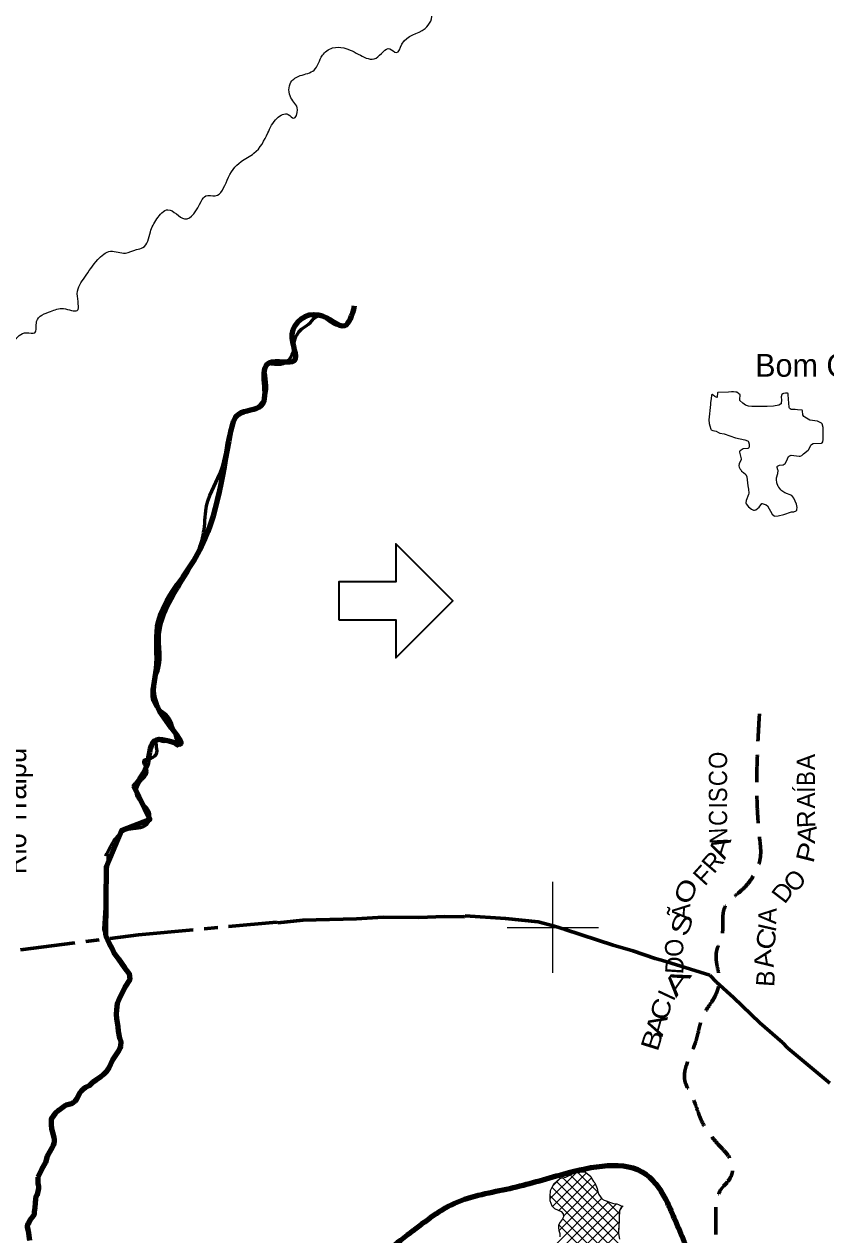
# Model space of a CAD drawing. Extents: x -1643653 to 4543381, y 1624270 to 13878484.
# Drawn here: x 738416 to 755981, y 8968257 to 8994810 of the extents above; entities that cross this region are included whole.
import ezdxf
from ezdxf.enums import TextEntityAlignment as Align

# ---------------------------------------------------------------- set-up
doc = ezdxf.new("R2010")
doc.units = 0
doc.header["$LTSCALE"] = 200
doc.linetypes.add('LONG_DASH_SHORT_DASH', pattern=[9.9, 6, -1.2, 1.5, -1.2])
doc.linetypes.add('MEDIUM_DASHED', pattern=[4.5, 3, -1.5])
for name, color, linetype, lineweight in [('1', 7, 'Continuous', 13), ('10', 7, 'MEDIUM_DASHED', 60), ('2', 7, 'Continuous', 13), ('21', 7, 'Continuous', 25), ('24', 7, 'Continuous', 25), ('26', 7, 'Continuous', 106), ('27', 7, 'Continuous', 53), ('29', 7, 'Continuous', 13), ('53', 7, 'Continuous', 106), ('7', 7, 'LONG_DASH_SHORT_DASH', 60)]:
    doc.layers.add(name, color=color, linetype=linetype, lineweight=lineweight)
doc.layers.add('41', color=7, linetype='Continuous')
doc.layers.add('49', color=7, linetype='Continuous')

msp = doc.modelspace()

# ---------------------------------------------------------------- linework, layer by layer
at = {"layer": '1', "lineweight": 25}
msp.add_spline([(814781, 9009175.5), (814787.2, 9009173.4), (814796.9, 9009173.4), (814799.4, 9009172.4), (814805.1, 9009174.5), (814805.6, 9009176.5), (814811.7, 9009179.5), (814811.7, 9009179.5), (814801.5, 9009181), (814790.7, 9009181.5), (814784.1, 9009183.1), (814777.4, 9009185.1), (814778.4, 9009175.5)], degree=3, dxfattribs=at)
at = {"layer": '10'}
msp.add_spline([(753353.8, 8967411.3), (753402.1, 8967459.7), (753447.5, 8967537.9), (753569.9, 8968137.4), (753569.9, 8968618.2), (753685.3, 8969252.9), (753896.8, 8969522.2), (753935.3, 8969791.5), (753646.8, 8970214.6), (753242.9, 8970791.6), (753050.6, 8971291.7), (752896.7, 8971618.7), (753127.5, 8972484.2), (753300.6, 8973080.5), (753550.6, 8973484.4), (753646.8, 8973869.1), (753589.1, 8974215.3), (753589.1, 8974484.5), (753704.5, 8974811.5), (753723.7, 8975177), (753762.2, 8975427), (754089.2, 8975773.2), (754377.7, 8976100.2), (754550.8, 8976561.8), (754531.6, 8976946.5), (754538.8, 8979865.5)], degree=3, dxfattribs=at)
at = {"layer": '2'}
for p, q in [((750000, 8974000), (750000, 8976000)), ((749000, 8975000), (751000, 8975000))]:
    msp.add_line(p, q, dxfattribs=at)
at = {"layer": '21'}
for points in [[(754106.5, 8986680.5), (754028.4, 8986735.9), (754008.6, 8986741.8), (753959.7, 8986746.4), (753911.5, 8986745.8), (753847.3, 8986736.2), (753617.4, 8986734.1), (753610.5, 8986721), (753603, 8986636.5), (753598.5, 8986625.7), (753593.3, 8986622.8), (753548.2, 8986646.6), (753513.2, 8986676.1), (753489.4, 8986684.9), (753479.3, 8986681.3), (753473.2, 8986665.5), (753471.1, 8986603.5), (753456.9, 8986505.7)], [(755463.7, 8986343), (755359.2, 8986349), (755313.3, 8986357.6), (755225.2, 8986360), (755200.7, 8986372.1), (755184.6, 8986391.3), (755179.9, 8986406.1), (755172.6, 8986505.7), (755160.5, 8986575.6), (755157.9, 8986696.6), (755154.6, 8986709), (755144.5, 8986717.7), (755099.3, 8986716.4), (755051.6, 8986708.7), (755037.8, 8986701.8), (755021.5, 8986685), (755006.7, 8986638.5), (755009.5, 8986566), (755006.7, 8986501), (755001.5, 8986483.7), (754990.6, 8986472.3), (754949.5, 8986450.8), (754835.7, 8986433), (754694, 8986426.1), (754358.5, 8986424.1), (754285.6, 8986433.3), (754221.1, 8986453.4), (754162.9, 8986497.5), (754099.2, 8986557.1), (754095.9, 8986575.3), (754106.5, 8986680.5)], [(753456.9, 8986505.7), (753451.7, 8986470.4), (753417.7, 8986131.5), (753423.5, 8986054.9), (753436.8, 8985998.3), (753459.2, 8985928.4), (753468.7, 8985916.1), (753504.7, 8985896.3), (753581.4, 8985882.6), (753631.7, 8985851.6), (753656, 8985840.8), (753753.8, 8985828.2), (754001.5, 8985739.7), (754207.2, 8985690), (754265.7, 8985669.4), (754278, 8985661.9), (754285, 8985652.1), (754300.8, 8985600.5), (754303.9, 8985539.2), (754296.8, 8985521.3), (754284.9, 8985509.2), (754274.8, 8985505.2), (754168.7, 8985495.8), (754105.6, 8985448.6), (754092.8, 8985434.4), (754092.1, 8985422.4), (754127.9, 8985277.1), (754124.1, 8985252.2), (754079.9, 8985172.5), (754077, 8985121), (754081, 8985097.3), (754105.4, 8985051.6), (754127.7, 8985027.4), (754137.5, 8985008), (754181.1, 8984978.6), (754227.8, 8984934.9), (754247.5, 8984880.2), (754270.2, 8984687.2), (754283.8, 8984614.6), (754295.2, 8984523.1), (754286.3, 8984492.2), (754235.9, 8984364.6), (754229.1, 8984308.5), (754236.8, 8984288.9), (754289.6, 8984223.1), (754353.6, 8984172.3), (754396.8, 8984149.9), (754417.7, 8984147.5), (754444.8, 8984159.8), (754522, 8984218.2), (754577.1, 8984295.8), (754587.6, 8984296.2), (754671, 8984266.2), (754701.7, 8984245.3), (754806.1, 8984064), (754848, 8984027.6), (754866.2, 8984018.8), (754939.3, 8984028), (755065.3, 8984056.9), (755228.7, 8984110.9), (755278.6, 8984115.5), (755332.8, 8984138), (755345.8, 8984148.7), (755349.7, 8984161.8), (755350.8, 8984206.2), (755335.7, 8984282.9), (755311.7, 8984351.5), (755283.8, 8984415.4), (755236.2, 8984470.9), (755082.2, 8984529.5), (755020.7, 8984572.5), (754993.5, 8984596.2), (754950, 8984652.2), (754938.2, 8984672.7), (754911.7, 8984751.8), (754902.8, 8984821.5), (754904.4, 8984856.5), (754929.6, 8984958.3), (754935.6, 8985018.6), (754933.4, 8985034.7), (754913.9, 8985089.7), (754913.2, 8985105.4), (754922.8, 8985115.9), (754969.6, 8985136.5), (755045.1, 8985148.2), (755045.1, 8985148.2), (755089.7, 8985177.8), (755121.3, 8985227.3), (755167.3, 8985327.7), (755182.7, 8985345.9), (755206, 8985350), (755225, 8985358.8), (755398.6, 8985334.3), (755419.4, 8985337.3), (755454.3, 8985352.7), (755491.7, 8985386.9), (755598.4, 8985464.8), (755610.1, 8985482.6), (755653.5, 8985579.7), (755666.6, 8985594.3), (755707, 8985610.9)], [(755707, 8985610.9), (755890.2, 8985621.7), (755905.4, 8985627.2), (755915.8, 8985647.5), (755925.1, 8985701.8), (755922.8, 8985964.8), (755902.2, 8986043.6), (755886.2, 8986060.2), (755799.9, 8986101.9), (755630.8, 8986122.8), (755520.9, 8986187.7), (755503.2, 8986203.3), (755475.9, 8986240.2), (755469.1, 8986332.7), (755463.7, 8986343), (755463.7, 8986343)]]:
    msp.add_lwpolyline(points, dxfattribs=at)
at = {"layer": '21', "lineweight": 13}
for points in [[(753456.9, 8986505.7), (753451.7, 8986470.4), (753417.7, 8986131.5), (753423.5, 8986054.9), (753436.8, 8985998.3), (753459.2, 8985928.4), (753468.7, 8985916.1), (753504.7, 8985896.3), (753581.4, 8985882.6), (753631.7, 8985851.6), (753656, 8985840.8), (753753.8, 8985828.2), (754001.5, 8985739.7), (754207.2, 8985690), (754265.7, 8985669.4), (754278, 8985661.9), (754285, 8985652.1), (754300.8, 8985600.5), (754303.9, 8985539.2), (754296.8, 8985521.3), (754284.9, 8985509.2), (754274.8, 8985505.2), (754168.7, 8985495.8), (754105.6, 8985448.6), (754092.8, 8985434.4), (754092.1, 8985422.4), (754127.9, 8985277.1), (754124.1, 8985252.2), (754079.9, 8985172.5), (754077, 8985121), (754081, 8985097.3), (754105.4, 8985051.6), (754127.7, 8985027.4), (754137.5, 8985008), (754181.1, 8984978.6), (754227.8, 8984934.9), (754247.5, 8984880.2), (754270.2, 8984687.2), (754283.8, 8984614.6), (754295.2, 8984523.1), (754286.3, 8984492.2), (754235.9, 8984364.6), (754229.1, 8984308.5), (754236.8, 8984288.9), (754289.6, 8984223.1), (754353.6, 8984172.3), (754396.8, 8984149.9), (754417.7, 8984147.5), (754444.8, 8984159.8), (754522, 8984218.2), (754577.1, 8984295.8), (754587.6, 8984296.2), (754671, 8984266.2), (754701.7, 8984245.3), (754806.1, 8984064), (754848, 8984027.6), (754866.2, 8984018.8), (754939.3, 8984028), (755065.3, 8984056.9), (755228.7, 8984110.9), (755278.6, 8984115.5), (755332.8, 8984138), (755345.8, 8984148.7), (755349.7, 8984161.8), (755350.8, 8984206.2), (755335.7, 8984282.9), (755311.7, 8984351.5), (755283.8, 8984415.4), (755236.2, 8984470.9), (755082.2, 8984529.5), (755020.7, 8984572.5), (754993.5, 8984596.2), (754950, 8984652.2), (754938.2, 8984672.7), (754911.7, 8984751.8), (754902.8, 8984821.5), (754904.4, 8984856.5), (754929.6, 8984958.3), (754935.6, 8985018.6), (754933.4, 8985034.7), (754913.9, 8985089.7), (754913.2, 8985105.4), (754922.8, 8985115.9), (754969.6, 8985136.5), (755045.1, 8985148.2), (755045.1, 8985148.2), (755089.7, 8985177.8), (755121.3, 8985227.3), (755167.3, 8985327.7), (755182.7, 8985345.9), (755206, 8985350), (755225, 8985358.8), (755398.6, 8985334.3), (755419.4, 8985337.3), (755454.3, 8985352.7), (755491.7, 8985386.9), (755598.4, 8985464.8), (755610.1, 8985482.6), (755653.5, 8985579.7), (755666.6, 8985594.3), (755707, 8985610.9)], [(755707, 8985610.9), (755890.2, 8985621.7), (755905.4, 8985627.2), (755915.8, 8985647.5), (755925.1, 8985701.8), (755922.8, 8985964.8), (755902.2, 8986043.6), (755886.2, 8986060.2), (755799.9, 8986101.9), (755630.8, 8986122.8), (755520.9, 8986187.7), (755503.2, 8986203.3), (755475.9, 8986240.2), (755469.1, 8986332.7), (755463.7, 8986343), (755463.7, 8986343)]]:
    msp.add_lwpolyline(points, dxfattribs=at)
at = {"layer": '24', "lineweight": 53}
for points in [[(740256.1, 8976602), (740150, 8974957.6), (740199.7, 8974820.8)], [(740199.7, 8974820.8), (740238.1, 8974727.3), (740279.6, 8974643.7), (740334, 8974546.8), (740357.2, 8974493.5), (740382.9, 8974446.8), (740484.1, 8974309.5), (740613.7, 8974119.1), (740717.4, 8973990.4), (740732.3, 8973856.4), (740732.3, 8973856.4), (740732.3, 8973856.4), (740732.3, 8973856.4), (740618, 8973688.2), (740487, 8973417.6), (740453.4, 8973331.1), (740434.4, 8973194.5), (740433.5, 8973090.3), (740439.6, 8973000.5), (740466.4, 8972816.9), (740475.8, 8972719.9), (740503, 8972572.4), (740529.6, 8972497.6), (740528.8, 8972385.3), (740511.7, 8972342.2), (740484.3, 8972292.1), (740351.8, 8972095.1), (740271.5, 8971918), (740212.1, 8971832.2), (740155.8, 8971771.6), (740084.9, 8971712.7), (739981.4, 8971647.3), (739910.7, 8971596.4), (739837.5, 8971524.6), (739757.3, 8971490.6), (739708.7, 8971453.2), (739664.3, 8971410.8), (739632.6, 8971371.3), (739561.2, 8971230.5), (739523.3, 8971179.7), (739487, 8971150), (739449.3, 8971129.7), (739395.4, 8971112.6), (739333.7, 8971101.4), (739290.2, 8971081), (739173.2, 8970993.1), (739094.9, 8970916.4), (739054.2, 8970867.5), (739009.7, 8970790), (739003.8, 8970676.8), (739015.8, 8970579.9), (739051.5, 8970450.1), (739063.7, 8970387.4), (739071.4, 8970367.8), (739072.7, 8970313.5), (739066, 8970263.1), (739051.2, 8970216.4), (739028.1, 8970169.5), (738938.6, 8970019), (738921.2, 8969978.8), (738878.8, 8969842.3), (738791.5, 8969691.8), (738791.5, 8969691.8), (738733.8, 8969568.4), (738716.4, 8969521.7)], [(738716.4, 8969521.7), (738712.1, 8969454.1), (738717.3, 8969381.7), (738726.3, 8969324), (738727.4, 8969273.7), (738715.5, 8969198), (738691.5, 8969119), (738673.7, 8969086.8), (738662.6, 8969043.4), (738652.4, 8968953.5), (738651, 8968849.4), (738637.2, 8968762.8), (738633.9, 8968702.3), (738619.6, 8968671), (738536.5, 8968568.4), (738527.1, 8968550.9), (738521.9, 8968529), (738494.8, 8968495.2), (738481.7, 8968447.9), (738480.1, 8968427.4), (738500, 8968342), (738533.5, 8968133)]]:
    msp.add_lwpolyline(points, dxfattribs=at)
at = {"layer": '24'}
msp.add_spline([(733215.8, 8989848.5), (733722.5, 8989807.9), (733844.1, 8989807.9), (733965.7, 8989889), (734168.3, 8989909.3), (734431.8, 8989970.2), (734634.5, 8989868.8), (734898, 8989524), (735100.6, 8989361.8), (735404.6, 8989402.3), (735668.1, 8989280.6), (735911.3, 8989037.3), (735931.6, 8988895.3), (736073.4, 8988935.9), (736276.1, 8989017), (736499, 8988854.8), (736478.8, 8988510), (736600.4, 8988408.6), (736478.8, 8988307.2), (736418, 8988226.1), (736600.4, 8988084.1), (736823.3, 8987556.8), (736985.5, 8987394.6), (737046.2, 8987333.8), (737269.2, 8987374.3), (737431.3, 8987475.7), (737897.5, 8987658.2), (738181.2, 8987861), (738465, 8988043.6), (738647.3, 8988043.6), (738687.9, 8988286.9), (738991.9, 8988510), (739275.6, 8988570.8), (739579.6, 8988530.3), (739579.6, 8988895.3), (739741.8, 8989260.4), (740025.5, 8989645.7), (740309.2, 8989828.2), (740633.5, 8989787.6), (740876.7, 8989868.8), (741018.6, 8989909.3), (741180.7, 8990254.1), (741322.6, 8990538), (741565.8, 8990740.8), (741930.6, 8990538), (742295.4, 8990923.3), (742396.8, 8991045), (742599.4, 8991045), (742862.9, 8991389.8), (743166.9, 8991795.3), (743450.7, 8991977.9), (743754.7, 8992424), (743957.3, 8992748.5), (744200.5, 8992829.6), (744322.1, 8992748.5), (744403.2, 8992931), (744261.3, 8993194.7), (744261.3, 8993539.4), (744464, 8993681.4), (744768, 8993803.1), (744950.4, 8994127.6), (745173.3, 8994289.8), (745416.6, 8994289.8), (745781.4, 8994127.6), (746125.9, 8994066.7), (746429.9, 8994269.5), (746571.8, 8994188.4), (746693.4, 8994370.9), (747200.1, 8994715.7), (747341.9, 8995080.7), (747281.1, 8995283.5), (747524.3, 8995405.2), (747585.1, 8995466), (747483.8, 8995587.7), (747463.5, 8995831.1), (747585.1, 8995912.2), (747585.1, 8996115), (747666.2, 8996358.3), (747868.9, 8996561.1), (747970.2, 8996642.3), (747949.9, 8997047.9), (748152.6, 8997068.1), (748152.6, 8997291.2), (748456.6, 8997656.3), (748720.1, 8997656.3), (748882.2, 8997737.4), (748882.2, 8998102.4), (749125.4, 8998264.7), (749307.8, 8998264.7), (749368.6, 8998264.7), (749307.8, 8998508)], degree=3, dxfattribs=at)
at = {"layer": '24', "lineweight": 53}
msp.add_spline([(740207.8, 8976565.1), (740390.3, 8976909.9), (740694.3, 8977153.2), (741099.6, 8977254.6), (741160.4, 8977518.3), (741038.8, 8977680.5), (740876.7, 8977923.9), (740998.3, 8978248.3), (741099.6, 8978370), (741099.6, 8978471.4), (741038.8, 8978653.9), (741200.9, 8978714.8), (741322.5, 8978836.5), (741322.5, 8979100.1), (741484.7, 8979079.8), (741646.8, 8979079.8), (741768.4, 8978978.4), (741707.6, 8979282.6), (741525.2, 8979667.9), (741302.3, 8979850.5), (741221.2, 8980215.5), (741383.3, 8980763.1), (741383.3, 8981209.2), (741383.3, 8981432.3), (741991.3, 8982770.8), (742356.2, 8983723.9), (742417, 8984271.5), (742741.2, 8985042.1), (742903.4, 8985812.8), (743106, 8986218.4), (743470.8, 8986380.6), (743734.3, 8986887.6), (743734.3, 8987354.1), (744038.3, 8987354.1), (744322.1, 8987658.2), (744342.3, 8987881.3), (744524.7, 8988145), (744686.9, 8988266.7), (744849, 8988408.6), (745031.4, 8988347.8), (745274.6, 8988205.8), (745416.5, 8988205.8), (745598.9, 8988388.3), (745659.7, 8988631.7)], degree=3, dxfattribs=at)
at = {"layer": '26'}
for points in [[(752660.5, 8968621.5), (752518.4, 8968949.1), (752050.8, 8969574.1), (750229.7, 8969581.6), (749056.2, 8969268.5), (747844.5, 8968942.9), (746809, 8968247.7), (746233.2, 8967779.5), (745374, 8966727.6), (744439.9, 8965968.4), (744024.8, 8965676.1)], [(753190.3, 8967338.5), (753046.2, 8967700.6), (752660.5, 8968621.5)]]:
    msp.add_spline(points, degree=3, dxfattribs=at)
at = {"layer": '27'}
for points in [[(752660.5, 8968621.5), (752518.4, 8968949.1), (752050.8, 8969574.1), (750229.7, 8969581.6), (749056.2, 8969268.5), (747844.5, 8968942.9), (746809, 8968247.7), (746233.2, 8967779.5), (745374, 8966727.6), (744439.9, 8965968.4), (743879.1, 8965604.4)], [(753190.3, 8967338.5), (753046.2, 8967700.6), (752660.5, 8968621.5)]]:
    msp.add_spline(points, degree=3, dxfattribs=at)
at = {"layer": '29'}
for p, q in [((749935.3, 8969042.2), (750501.9, 8969608.7)), ((749989.7, 8969321.1), (750156.2, 8969487.6)), ((749993.3, 8968875.7), (750735, 8969617.4)), ((751765.7, 8967736.9), (750077.1, 8969425.5)), ((750133.9, 8968791.8), (750847, 8969504.9)), ((751440.1, 8968287), (750226.3, 8969500.8)), ((751447.2, 8968504.4), (750386.8, 8969564.8)), ((750991.6, 8969184.6), (750556.6, 8969619.5)), ((751601.6, 8967452), (749933, 8969120.6)), ((751679.6, 8967598.5), (749977.9, 8969300.2)), ((750134.3, 8968343.1), (750987.3, 8969196.1)), ((750231.6, 8968664.9), (750930.5, 8969363.9)), ((749960.3, 8967944.6), (751069.4, 8969053.7)), ((750054.4, 8967814.2), (751221.3, 8968981.1)), ((750102.7, 8967638.1), (751398, 8968933.3)), ((751455.5, 8968720.7), (751180.6, 8968995.5)), ((751524.8, 8968875.8), (751517.5, 8968883.1)), ((751541.7, 8968889.5), (751527.4, 8968878.1)), ((749643.2, 8966954), (751457.3, 8968768.1)), ((751548.7, 8967280.4), (750212.8, 8968616.2)), ((749678.4, 8966764.7), (751448.4, 8968534.7)), ((751586.5, 8967018.1), (750129.9, 8968474.7)), ((748983.8, 8965845.6), (751439.4, 8968301.2))]:
    msp.add_line(p, q, dxfattribs=at)
for points in [[(750717.8, 8969631.4), (750592.9, 8969626.7), (750455.7, 8969599.6), (750280.4, 8969511), (750145.7, 8969485.6), (750021.4, 8969376.8), (749974.8, 8969294.9), (749942.5, 8969224.9), (749931.7, 8969106.4), (749937.1, 8969009.5), (749958.7, 8968950.3), (749974.8, 8968891.1), (750039.5, 8968837.2), (750185, 8968767.2), (750222.7, 8968713.3), (750233.5, 8968654.1), (750201.2, 8968594.9), (750158.1, 8968535.7), (750125.7, 8968465.7), (750120.4, 8968406.4), (750131.1, 8968352.6), (750152.7, 8968288), (750152.7, 8968212.6)], [(750717.8, 8969631.4), (750834.5, 8969536.4), (750855.3, 8969484.3), (750894, 8969423.4), (750917.1, 8969396.8), (750967.9, 8969272.2), (750986.2, 8969199.2), (751007.4, 8969141.5), (751044, 8969086.8), (751074.4, 8969047.2), (751123.1, 8969013.8), (751171.7, 8968998.6), (751223.4, 8968980.4), (751263, 8968962.2), (751306.8, 8968951.1), (751360.4, 8968938.8), (751402.5, 8968932.7), (751435.7, 8968924), (751527.4, 8968878.1)], [(751528.8, 8968879.3), (751501, 8968857.2), (751458.1, 8968788.5), (751438.7, 8968282.2), (751464.2, 8968159.8)], [(751527.4, 8968878.1), (751497.9, 8968852.3), (751478.7, 8968821.5), (751458, 8968786.5), (751456.2, 8968740.1), (751454.5, 8968696), (751452.8, 8968652), (751449.9, 8968574.3), (751444.6, 8968437.7), (751442.2, 8968374.7), (751440.8, 8968336.7), (751439.1, 8968292.5), (751455.3, 8968202.4)]]:
    msp.add_lwpolyline(points, dxfattribs=at)
at = {"layer": '29', "lineweight": 53}
msp.add_spline([(753190.3, 8967338.5), (753046.2, 8967700.6), (752518.4, 8968949.1), (752050.8, 8969574.1), (750229.7, 8969581.6), (749056.2, 8969268.5), (747844.5, 8968942.9), (746809, 8968247.7), (746233.2, 8967779.5), (745374, 8966727.6), (744439.9, 8965968.4), (743879.1, 8965604.4)], degree=3, dxfattribs=at)
at = {"layer": '53', "lineweight": 35}
msp.add_lwpolyline([(745311.6, 8981746.7), (746561.6, 8981746.7), (746561.6, 8980913.5), (747811.6, 8982163.5), (746561.6, 8983413.5), (746561.6, 8982580.2), (745311.6, 8982580.2)], close=True, dxfattribs=at)
at = {"layer": '53'}
for points in [[(740811.1, 8978107.8), (741171, 8977363.2), (740547.2, 8977123), (740211.3, 8976330.4), (740199.7, 8974820.8)], [(740199.7, 8974820.8), (740238.1, 8974727.3), (740279.6, 8974643.7), (740334, 8974546.8), (740357.2, 8974493.5), (740382.9, 8974446.8), (740484.1, 8974309.5), (740613.7, 8974119.1), (740717.4, 8973990.4), (740732.3, 8973856.4), (740732.3, 8973856.4), (740732.3, 8973856.4), (740732.3, 8973856.4), (740618, 8973688.2), (740487, 8973417.6), (740453.4, 8973331.1), (740434.4, 8973194.5), (740433.5, 8973090.3), (740439.6, 8973000.5), (740466.4, 8972816.9), (740475.8, 8972719.9), (740503, 8972572.4), (740529.6, 8972497.6), (740528.8, 8972385.3), (740511.7, 8972342.2), (740484.3, 8972292.1), (740351.8, 8972095.1), (740271.5, 8971918), (740212.1, 8971832.2), (740155.8, 8971771.6), (740084.9, 8971712.7), (739981.4, 8971647.3), (739910.7, 8971596.4), (739837.5, 8971524.6), (739757.3, 8971490.6), (739708.7, 8971453.2), (739664.3, 8971410.8), (739632.6, 8971371.3), (739561.2, 8971230.5), (739523.3, 8971179.7), (739487, 8971150), (739449.3, 8971129.7), (739395.4, 8971112.6), (739333.7, 8971101.4), (739290.2, 8971081), (739173.2, 8970993.1), (739094.9, 8970916.4), (739054.2, 8970867.5), (739009.7, 8970790), (739003.8, 8970676.8), (739015.8, 8970579.9), (739051.5, 8970450.1), (739063.7, 8970387.4), (739071.4, 8970367.8), (739072.7, 8970313.5), (739066, 8970263.1), (739051.2, 8970216.4), (739028.1, 8970169.5), (738938.6, 8970019), (738921.2, 8969978.8), (738878.8, 8969842.3), (738791.5, 8969691.8), (738791.5, 8969691.8), (738733.8, 8969568.4), (738716.4, 8969521.7)], [(738716.4, 8969521.7), (738712.1, 8969454.1), (738717.3, 8969381.7), (738726.3, 8969324), (738727.4, 8969273.7), (738715.5, 8969198), (738691.5, 8969119), (738673.7, 8969086.8), (738662.6, 8969043.4), (738652.4, 8968953.5), (738651, 8968849.4), (738637.2, 8968762.8), (738633.9, 8968702.3), (738619.6, 8968671), (738536.5, 8968568.4), (738527.1, 8968550.9), (738521.9, 8968529), (738494.8, 8968495.2), (738481.7, 8968447.9), (738480.1, 8968427.4), (738500, 8968342), (738533.5, 8968133)]]:
    msp.add_lwpolyline(points, dxfattribs=at)
msp.add_spline([(740811.1, 8978083.8), (741123, 8978612.2), (741314.9, 8979116.5), (741818.7, 8979020.5), (741314.9, 8979885.1), (741314.9, 8980677.7), (741338.7, 8981597.5), (742130.4, 8983038.5), (742946.1, 8985872.7), (743114, 8986257), (743617.8, 8986449.1), (743785.8, 8987385.8), (744337.6, 8987433.8), (744289.6, 8988010.3), (744865.3, 8988437.8), (745441.1, 8988197.6), (745657, 8988629.9)], degree=3, dxfattribs=at)
at = {"layer": '7'}
for points in [[(745697.7, 8975189), (745697.7, 8975189), (746278.3, 8975226), (747060.9, 8975214.3), (747626.8, 8975234.9), (748067.1, 8975233), (748078.4, 8975249.4), (748961.7, 8975196.1), (749681.4, 8975121.3), (750036, 8975026.7), (750271.4, 8974951.8), (751320.7, 8974608), (751750.1, 8974483.8), (752242.5, 8974318.8), (752380.7, 8974278), (753439.5, 8973954.2), (753583.6, 8973799.8), (753961.2, 8973460.6), (754538, 8972903.3), (755030, 8972474.8), (755147.7, 8972349.6), (756362.8, 8971344)], [(738334.6, 8974505.4), (740923.3, 8974839.9), (743944.6, 8975116), (743973.3, 8975101.7), (744524.3, 8975159.5), (745697.7, 8975189)]]:
    msp.add_lwpolyline(points, dxfattribs=at)

# ---------------------------------------------------------------- texts
at = {"layer": '10'}
for s, rotation, width, p in [('O', 90.036, 0.9, (753817.8, 8978665.2)), ('C', 90.036, 0.9, (753818, 8978272.4)), ('B', 90.036, 0.9, (755746.5, 8978265.8)), ('S', 90.036, 0.9, (753818.2, 8977908.6)), ('Í', 90.036, 0.85, (755746.7, 8978022)), ('C', 90.036, 0.9, (753818.6, 8977399.4)), ('N', 92.943, 0.9, (753827.9, 8977019.2)), ('A', 83.512, 1.1, (755762.6, 8977022)), ('A', 72.093, 1.35, (753844.7, 8976698.2)), ('P', 75.752, 1.2, (755758.5, 8976597.7)), ('O', 68.654, 1.3, (753100.6, 8975721.6)), ('S', 68.232, 1.35, (753011.4, 8974993.7)), ('C', 75.108, 1.2, (754866.1, 8974693.7)), ('O', 92.819, 0.95, (752858.4, 8974562.2)), ('A', 99.428, 1.15, (754812.1, 8974324.5)), ('A', 54.756, 1.75, (752879.4, 8973696.6)), ('C', 73.461, 1.2, (752562.8, 8973151.1)), ('A', 74.159, 1.3, (752463.3, 8972809.8)), ('B', 72.657, 1.25, (752362.1, 8972471.4))]:
    msp.add_text(s, height=400, rotation=rotation, dxfattribs=dict(at, width=width)).set_placement(p, align=Align.CENTER)
for s, rotation, p in [('A', 90.036, (755746.3, 8978627.4)), ('A', 90.036, (755746.8, 8977783.2)), ('I', 90.036, (753818.4, 8977676.6)), ('R', 92.943, (755748.6, 8977384.2)), ('R', 49.429, (753655.3, 8976304.3)), ('F', 47.713, (753441.2, 8976008.7)), ('O', 47.713, (755448.4, 8975892)), ('D', 52.701, (755198, 8975649.5)), ('Ã', 87.425, (753008, 8975336.6)), ('A', 87.425, (754900.6, 8975243.2)), ('I', 77.053, (754893.2, 8974952.8)), ('D', 86.239, (752868.5, 8974156.8)), ('B', 86.239, (754860, 8973866)), ('I', 64.893, (752674.8, 8973428.8))]:
    msp.add_text(s, height=400, rotation=rotation, dxfattribs=at).set_placement(p, align=Align.CENTER)
at = {"layer": '41'}
msp.add_text('Bom Conselho', height=500, dxfattribs=at).set_placement((754433.5, 8987078.3))
at = {"layer": '49', "width": 0.9}
msp.add_text('Rio Traipu', height=500, rotation=90, dxfattribs=at).set_placement((738459.1, 8977551.3), align=Align.CENTER)

doc.saveas('drawing.dxf')
